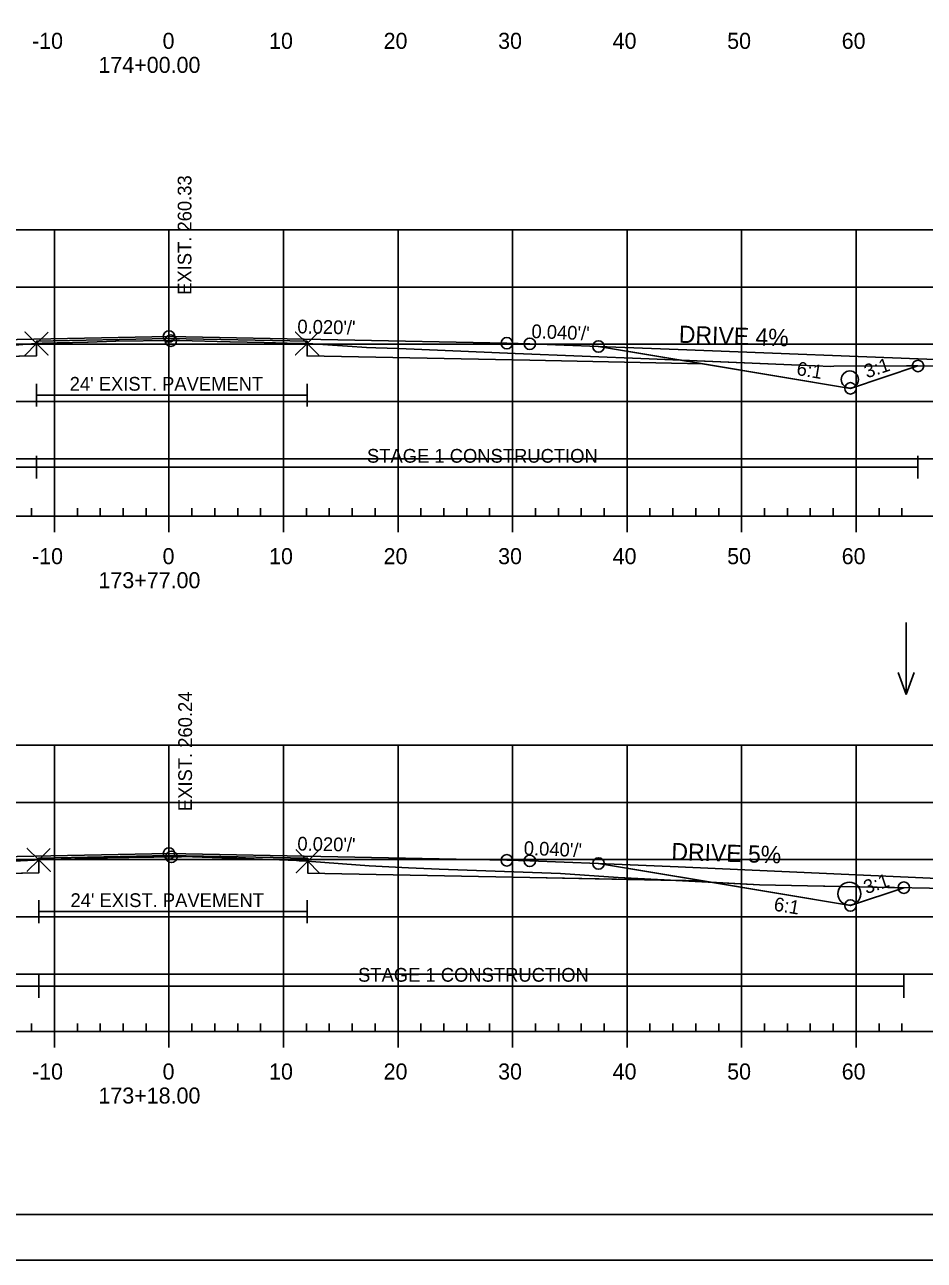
# Model space of a CAD drawing. Extents: x 1365647 to 1367999, y 387113 to 400173.
# Drawn here: x 1365881.5 to 1365960, y 387372.7 to 387480.6 of the extents above; entities that cross this region are included whole.
import ezdxf

# ---------------------------------------------------------------- set-up
doc = ezdxf.new("R2010")
doc.units = 0
for name, color, linetype in [('R_Alt Surface', 7, 'Continuous'), ('R_Axis', 7, 'Continuous'), ('R_Axis Annot', 7, 'Continuous'), ('R_Border', 7, 'Continuous'), ('R_Contours', 7, 'Continuous'), ('R_Drive', 7, 'Continuous'), ('R_Exist Surface', 7, 'Continuous'), ('R_Fin Surface', 7, 'Continuous'), ('R_Fin Surface Annot', 7, 'Continuous'), ('R_Grid', 7, 'Continuous'), ('R_No Plot', 7, 'Continuous'), ('R_Proposed Const Limits', 7, 'Continuous'), ('R_Water', 7, 'Continuous'), ('R_Water Annot', 7, 'Continuous'), ('R_Xsect Elev', 7, 'Continuous')]:
    doc.layers.add(name, color=color, linetype=linetype)

msp = doc.modelspace()

# ---------------------------------------------------------------- linework, layer by layer
at = {"layer": 'R_Alt Surface'}
for points in [[(1365847.47, 387451.01), (1365862.59, 387451.32), (1365882.53, 387451.72), (1365882.53, 387453), (1365894.09, 387453.23), (1365906.15, 387452.99), (1365906.15, 387451.71), (1365925.59, 387451.32), (1365940.72, 387451.01)], [(1365847.47, 387405.86), (1365862.59, 387406.16), (1365882.72, 387406.56), (1365882.72, 387407.85), (1365894.09, 387408.08), (1365906.2, 387407.84), (1365906.2, 387406.55), (1365925.59, 387406.16), (1365940.72, 387405.86)]]:
    msp.add_lwpolyline(points, dxfattribs=at)
at = {"layer": 'R_Axis'}
for p, q in [((1365749.09, 387437.72), (1366039.09, 387437.72)), ((1365882.09, 387437.72), (1365882.09, 387438.42)), ((1365884.09, 387436.32), (1365884.09, 387437.72)), ((1365886.09, 387437.72), (1365886.09, 387438.42)), ((1365888.09, 387437.72), (1365888.09, 387438.42)), ((1365890.09, 387437.72), (1365890.09, 387438.42)), ((1365892.09, 387437.72), (1365892.09, 387438.42)), ((1365894.09, 387436.32), (1365894.09, 387437.72)), ((1365896.09, 387437.72), (1365896.09, 387438.42)), ((1365898.09, 387437.72), (1365898.09, 387438.42)), ((1365900.09, 387437.72), (1365900.09, 387438.42)), ((1365902.09, 387437.72), (1365902.09, 387438.42)), ((1365904.09, 387436.32), (1365904.09, 387437.72)), ((1365906.09, 387437.72), (1365906.09, 387438.42)), ((1365908.09, 387437.72), (1365908.09, 387438.42)), ((1365910.09, 387437.72), (1365910.09, 387438.42)), ((1365912.09, 387437.72), (1365912.09, 387438.42)), ((1365914.09, 387436.32), (1365914.09, 387437.72)), ((1365916.09, 387437.72), (1365916.09, 387438.42)), ((1365918.09, 387437.72), (1365918.09, 387438.42)), ((1365920.09, 387437.72), (1365920.09, 387438.42)), ((1365922.09, 387437.72), (1365922.09, 387438.42)), ((1365924.09, 387436.32), (1365924.09, 387437.72)), ((1365926.09, 387437.72), (1365926.09, 387438.42)), ((1365928.09, 387437.72), (1365928.09, 387438.42)), ((1365930.09, 387437.72), (1365930.09, 387438.42)), ((1365932.09, 387437.72), (1365932.09, 387438.42)), ((1365934.09, 387436.32), (1365934.09, 387437.72)), ((1365936.09, 387437.72), (1365936.09, 387438.42)), ((1365938.09, 387437.72), (1365938.09, 387438.42)), ((1365940.09, 387437.72), (1365940.09, 387438.42)), ((1365942.09, 387437.72), (1365942.09, 387438.42)), ((1365944.09, 387436.32), (1365944.09, 387437.72)), ((1365946.09, 387437.72), (1365946.09, 387438.42)), ((1365948.09, 387437.72), (1365948.09, 387438.42)), ((1365950.09, 387437.72), (1365950.09, 387438.42)), ((1365952.09, 387437.72), (1365952.09, 387438.42)), ((1365954.09, 387436.32), (1365954.09, 387437.72)), ((1365956.09, 387437.72), (1365956.09, 387438.42)), ((1365958.09, 387437.72), (1365958.09, 387438.42)), ((1365882.09, 387392.72), (1365882.09, 387393.42)), ((1365886.09, 387392.72), (1365886.09, 387393.42)), ((1365888.09, 387392.72), (1365888.09, 387393.42)), ((1365890.09, 387392.72), (1365890.09, 387393.42)), ((1365892.09, 387392.72), (1365892.09, 387393.42)), ((1365896.09, 387392.72), (1365896.09, 387393.42)), ((1365898.09, 387392.72), (1365898.09, 387393.42)), ((1365900.09, 387392.72), (1365900.09, 387393.42)), ((1365902.09, 387392.72), (1365902.09, 387393.42)), ((1365906.09, 387392.72), (1365906.09, 387393.42)), ((1365908.09, 387392.72), (1365908.09, 387393.42)), ((1365910.09, 387392.72), (1365910.09, 387393.42)), ((1365912.09, 387392.72), (1365912.09, 387393.42)), ((1365916.09, 387392.72), (1365916.09, 387393.42)), ((1365918.09, 387392.72), (1365918.09, 387393.42)), ((1365920.09, 387392.72), (1365920.09, 387393.42)), ((1365922.09, 387392.72), (1365922.09, 387393.42)), ((1365926.09, 387392.72), (1365926.09, 387393.42)), ((1365928.09, 387392.72), (1365928.09, 387393.42)), ((1365930.09, 387392.72), (1365930.09, 387393.42)), ((1365932.09, 387392.72), (1365932.09, 387393.42)), ((1365936.09, 387392.72), (1365936.09, 387393.42)), ((1365938.09, 387392.72), (1365938.09, 387393.42)), ((1365940.09, 387392.72), (1365940.09, 387393.42)), ((1365942.09, 387392.72), (1365942.09, 387393.42)), ((1365946.09, 387392.72), (1365946.09, 387393.42)), ((1365948.09, 387392.72), (1365948.09, 387393.42)), ((1365950.09, 387392.72), (1365950.09, 387393.42)), ((1365952.09, 387392.72), (1365952.09, 387393.42)), ((1365956.09, 387392.72), (1365956.09, 387393.42)), ((1365958.09, 387392.72), (1365958.09, 387393.42)), ((1365749.09, 387392.72), (1366039.09, 387392.72)), ((1365884.09, 387391.32), (1365884.09, 387392.72)), ((1365894.09, 387391.32), (1365894.09, 387392.72)), ((1365904.09, 387391.32), (1365904.09, 387392.72)), ((1365914.09, 387391.32), (1365914.09, 387392.72)), ((1365924.09, 387391.32), (1365924.09, 387392.72)), ((1365934.09, 387391.32), (1365934.09, 387392.72)), ((1365944.09, 387391.32), (1365944.09, 387392.72)), ((1365954.09, 387391.32), (1365954.09, 387392.72))]:
    msp.add_line(p, q, dxfattribs=at)
at = {"layer": 'R_Border'}
msp.add_line((1366052.27, 387376.72), (1365736.09, 387376.72), dxfattribs=at)
at = {"layer": 'R_Contours'}
for p, q in [((1365906.15, 387452.79), (1365906.15, 387451.71)), ((1365940.72, 387451.01), (1365938.83, 387451.33)), ((1365938.83, 387451.33), (1365940.72, 387451.01)), ((1365906.2, 387407.58), (1365906.2, 387406.55)), ((1365941.36, 387405.75), (1365953.59, 387403.71)), ((1365953.59, 387403.71), (1365958.26, 387405.27))]:
    msp.add_line(p, q, dxfattribs=at)
for points in [[(1365872.13, 387451.51), (1365873.96, 387452.06), (1365876.25, 387452.28), (1365877.22, 387452.39), (1365878.77, 387452.49), (1365882.44, 387452.78), (1365882.53, 387452.78), (1365882.53, 387451.72)], [(1365882.53, 387452.78), (1365883.01, 387452.81), (1365883.01, 387452.81), (1365886.98, 387452.92), (1365887.03, 387452.92), (1365889.41, 387452.98), (1365889.44, 387452.98), (1365894.24, 387453.04), (1365894.25, 387453.04), (1365895.01, 387453.05), (1365895.02, 387453.05), (1365899.39, 387452.94), (1365899.41, 387452.94), (1365899.43, 387452.94), (1365902.41, 387452.88), (1365905.4, 387452.79), (1365905.41, 387452.78), (1365906.14, 387452.79), (1365906.15, 387452.79), (1365906.15, 387452.99), (1365894.09, 387453.23), (1365882.53, 387453)], [(1365906.15, 387452.79), (1365906.2, 387452.78), (1365909.67, 387452.56), (1365911.34, 387452.44), (1365912.15, 387452.41), (1365914.14, 387452.36), (1365924.33, 387451.91), (1365936.03, 387451.45), (1365949.14, 387450.89), (1365951.89, 387450.79), (1365952.13, 387450.8), (1365958.49, 387450.84), (1365959.49, 387450.83), (1365953.59, 387448.87), (1365940.72, 387451.01), (1365925.59, 387451.32), (1365906.15, 387451.71)], [(1365872.04, 387406.35), (1365874.05, 387407.01), (1365875.12, 387407.16), (1365877.33, 387407.4), (1365879.94, 387407.56), (1365882.36, 387407.68), (1365882.72, 387407.7), (1365882.72, 387406.56)], [(1365882.72, 387407.7), (1365882.77, 387407.7), (1365883.46, 387407.74), (1365885.87, 387407.78), (1365886.09, 387407.78), (1365888.5, 387407.88), (1365888.73, 387407.88), (1365892.44, 387407.93), (1365892.78, 387407.93), (1365894.3, 387407.96), (1365895.19, 387407.97), (1365895.29, 387407.98), (1365899.55, 387407.85), (1365900.04, 387407.84), (1365905.23, 387407.63), (1365905.45, 387407.62), (1365905.52, 387407.62), (1365906.2, 387407.58), (1365906.2, 387407.84), (1365894.09, 387408.08), (1365882.72, 387407.85)], [(1365906.2, 387407.58), (1365906.53, 387407.56), (1365911.58, 387407.18), (1365915.01, 387406.99), (1365917.68, 387406.9), (1365928.27, 387406.51), (1365933.3, 387406.17), (1365938.47, 387405.9), (1365925.59, 387406.16), (1365906.2, 387406.55)], [(1365938.47, 387405.9), (1365941.36, 387405.75), (1365940.72, 387405.86)], [(1365941.36, 387405.75), (1365945.64, 387405.52), (1365949.83, 387405.42), (1365958.26, 387405.27), (1365953.59, 387403.71)]]:
    msp.add_lwpolyline(points, close=True, dxfattribs=at)
for points in [[(1365938.83, 387451.33), (1365936.03, 387451.45), (1365924.33, 387451.91), (1365914.14, 387452.36), (1365912.15, 387452.41), (1365911.34, 387452.44), (1365909.67, 387452.56), (1365906.2, 387452.78), (1365906.15, 387452.79)], [(1365906.15, 387451.71), (1365925.59, 387451.32), (1365940.72, 387451.01)], [(1365959.49, 387450.83), (1365958.49, 387450.84), (1365952.13, 387450.8), (1365951.89, 387450.79), (1365949.14, 387450.89), (1365938.83, 387451.33)], [(1365940.72, 387451.01), (1365953.59, 387448.87), (1365959.49, 387450.83)], [(1365938.47, 387405.9), (1365933.3, 387406.17), (1365928.27, 387406.51), (1365917.68, 387406.9), (1365915.01, 387406.99), (1365911.58, 387407.18), (1365906.53, 387407.56), (1365906.2, 387407.58)], [(1365906.2, 387406.55), (1365925.59, 387406.16), (1365938.47, 387405.9)], [(1365958.26, 387405.27), (1365949.83, 387405.42), (1365945.64, 387405.52), (1365941.36, 387405.75)]]:
    msp.add_lwpolyline(points, dxfattribs=at)
at = {"layer": 'R_Drive'}
for p, q in [((1365931.57, 387452.54), (1365938.56, 387452.26)), ((1365938.56, 387452.26), (1365979.09, 387450.71)), ((1365931.57, 387407.38), (1365938.56, 387407.1)), ((1365938.56, 387407.1), (1365979.09, 387405.26))]:
    msp.add_line(p, q, dxfattribs=at)
at = {"layer": 'R_Exist Surface'}
for points in [[(1365878.77, 387452.49), (1365882.44, 387452.78), (1365882.53, 387452.78), (1365883.01, 387452.81), (1365883.01, 387452.81), (1365886.98, 387452.92), (1365887.03, 387452.92), (1365889.41, 387452.98), (1365889.44, 387452.98), (1365894.24, 387453.04), (1365894.25, 387453.04), (1365895.01, 387453.05), (1365895.02, 387453.05), (1365899.39, 387452.94), (1365899.41, 387452.94), (1365899.43, 387452.94), (1365902.41, 387452.88), (1365905.4, 387452.79), (1365905.41, 387452.78), (1365906.14, 387452.79), (1365906.15, 387452.79), (1365906.2, 387452.78), (1365909.67, 387452.56), (1365911.34, 387452.44), (1365912.15, 387452.41), (1365914.14, 387452.36), (1365924.33, 387451.91), (1365936.03, 387451.45), (1365949.14, 387450.89), (1365951.89, 387450.79), (1365952.13, 387450.8), (1365958.49, 387450.84), (1365967.59, 387450.75)], [(1365879.94, 387407.56), (1365882.36, 387407.68), (1365882.72, 387407.7), (1365882.77, 387407.7), (1365883.46, 387407.74), (1365885.87, 387407.78), (1365886.09, 387407.78), (1365888.5, 387407.88), (1365888.73, 387407.88), (1365892.44, 387407.93), (1365892.78, 387407.93), (1365894.3, 387407.96), (1365895.19, 387407.97), (1365895.29, 387407.98), (1365899.55, 387407.85), (1365900.04, 387407.84), (1365905.23, 387407.63), (1365905.45, 387407.62), (1365905.52, 387407.62), (1365906.2, 387407.58), (1365906.53, 387407.56), (1365911.58, 387407.18), (1365915.01, 387406.99), (1365917.68, 387406.9), (1365928.27, 387406.51), (1365933.3, 387406.17), (1365945.64, 387405.52), (1365949.83, 387405.42), (1365962, 387405.2)]]:
    msp.add_lwpolyline(points, dxfattribs=at)
at = {"layer": 'R_Fin Surface'}
for points in [[(1365824.59, 387452.2), (1365834.59, 387448.87), (1365847.47, 387451.01), (1365856.59, 387452.53), (1365862.59, 387452.77), (1365864.59, 387452.81), (1365894.09, 387453.4), (1365923.59, 387452.81), (1365925.59, 387452.77), (1365931.59, 387452.53), (1365940.72, 387451.01), (1365953.59, 387448.87), (1365959.49, 387450.83)], [(1365856.59, 387452.53), (1365862.59, 387452.77), (1365864.59, 387452.81), (1365894.09, 387453.4), (1365923.59, 387452.81), (1365925.59, 387452.77), (1365931.59, 387452.53)], [(1365826.33, 387406.46), (1365834.59, 387403.71), (1365847.47, 387405.86), (1365856.59, 387407.38), (1365862.59, 387407.62), (1365864.59, 387407.66), (1365894.09, 387408.25), (1365923.59, 387407.66), (1365925.59, 387407.62), (1365931.59, 387407.38), (1365940.72, 387405.86), (1365953.59, 387403.71), (1365958.26, 387405.27)], [(1365856.59, 387407.38), (1365862.59, 387407.62), (1365864.59, 387407.66), (1365894.09, 387408.25), (1365923.59, 387407.66), (1365925.59, 387407.62), (1365931.59, 387407.38)]]:
    msp.add_lwpolyline(points, dxfattribs=at)
at = {"layer": 'R_Grid'}
for p, q in [((1365749.09, 387462.72), (1366039.09, 387462.72)), ((1365884.09, 387437.72), (1365884.09, 387462.72)), ((1365894.09, 387437.72), (1365894.09, 387462.72)), ((1365904.09, 387437.72), (1365904.09, 387462.72)), ((1365914.09, 387437.72), (1365914.09, 387462.72)), ((1365924.09, 387437.72), (1365924.09, 387462.72)), ((1365934.09, 387437.72), (1365934.09, 387462.72)), ((1365944.09, 387437.72), (1365944.09, 387462.72)), ((1365954.09, 387437.72), (1365954.09, 387462.72)), ((1365749.09, 387457.72), (1366039.09, 387457.72)), ((1365749.09, 387452.72), (1366039.09, 387452.72)), ((1365749.09, 387447.72), (1366039.09, 387447.72)), ((1365749.09, 387442.72), (1366039.09, 387442.72)), ((1365749.09, 387437.72), (1366039.09, 387437.72)), ((1365749.09, 387417.72), (1366039.09, 387417.72)), ((1365884.09, 387392.72), (1365884.09, 387417.72)), ((1365894.09, 387392.72), (1365894.09, 387417.72)), ((1365904.09, 387392.72), (1365904.09, 387417.72)), ((1365914.09, 387392.72), (1365914.09, 387417.72)), ((1365924.09, 387392.72), (1365924.09, 387417.72)), ((1365934.09, 387392.72), (1365934.09, 387417.72)), ((1365944.09, 387392.72), (1365944.09, 387417.72)), ((1365954.09, 387392.72), (1365954.09, 387417.72)), ((1365749.09, 387412.72), (1366039.09, 387412.72)), ((1365749.09, 387407.72), (1366039.09, 387407.72)), ((1365749.09, 387402.72), (1366039.09, 387402.72)), ((1365749.09, 387397.72), (1366039.09, 387397.72)), ((1365749.09, 387392.72), (1366039.09, 387392.72))]:
    msp.add_line(p, q, dxfattribs=at)
at = {"layer": 'R_No Plot'}
msp.add_line((1365723.69, 387372.74), (1366057.03, 387372.74), dxfattribs=at)
msp.add_lwpolyline([(1365723.69, 387586.07), (1366057.03, 387586.07), (1366057.03, 387372.73), (1365723.69, 387372.73)], close=True, dxfattribs=at)
for points in [[(1365882.53, 387452.78), (1365881.53, 387453.78), (1365882.53, 387452.78), (1365881.53, 387451.78), (1365882.53, 387452.78), (1365883.53, 387451.78), (1365882.53, 387452.78), (1365883.53, 387453.78)], [(1365906.15, 387452.79), (1365905.15, 387453.79), (1365906.15, 387452.79), (1365905.15, 387451.79), (1365906.15, 387452.79), (1365907.15, 387451.79), (1365906.15, 387452.79), (1365907.15, 387453.79)], [(1365882.72, 387407.7), (1365881.72, 387408.7), (1365882.72, 387407.7), (1365881.72, 387406.7), (1365882.72, 387407.7), (1365883.72, 387406.7), (1365882.72, 387407.7), (1365883.72, 387408.7)], [(1365906.2, 387407.58), (1365905.2, 387408.58), (1365906.2, 387407.58), (1365905.2, 387406.58), (1365906.2, 387407.58), (1365907.2, 387406.58), (1365906.2, 387407.58), (1365907.2, 387408.58)]]:
    msp.add_lwpolyline(points, dxfattribs=at)
for centre in [(1365894.09, 387453.4), (1365894.09, 387453.4), (1365894.09, 387453.4), (1365894.09, 387453.4), (1365894.09, 387453.4), (1365894.25, 387453.04), (1365923.59, 387452.81), (1365923.59, 387452.81), (1365923.59, 387452.81), (1365923.59, 387452.81), (1365923.59, 387452.81), (1365925.59, 387452.77), (1365925.59, 387452.77), (1365925.59, 387452.77), (1365925.59, 387452.77), (1365925.59, 387452.77), (1365931.59, 387452.53), (1365931.59, 387452.53), (1365931.59, 387452.53), (1365931.59, 387452.53), (1365931.59, 387452.53), (1365959.49, 387450.83), (1365959.49, 387450.83), (1365953.59, 387448.87), (1365953.59, 387448.87), (1365953.59, 387448.87), (1365953.59, 387448.87), (1365953.59, 387448.87), (1365894.09, 387408.25), (1365894.09, 387408.25), (1365894.09, 387408.25), (1365894.09, 387408.25), (1365894.09, 387408.25), (1365894.3, 387407.96), (1365923.59, 387407.66), (1365923.59, 387407.66), (1365923.59, 387407.66), (1365923.59, 387407.66), (1365923.59, 387407.66), (1365925.59, 387407.62), (1365925.59, 387407.62), (1365925.59, 387407.62), (1365925.59, 387407.62), (1365925.59, 387407.62), (1365931.59, 387407.38), (1365931.59, 387407.38), (1365931.59, 387407.38), (1365931.59, 387407.38), (1365931.59, 387407.38), (1365958.26, 387405.27), (1365958.26, 387405.27), (1365953.59, 387403.71), (1365953.59, 387403.71), (1365953.59, 387403.71), (1365953.59, 387403.71), (1365953.59, 387403.71)]:
    msp.add_circle(centre, 0.5, dxfattribs=at)
at = {"layer": 'R_Proposed Const Limits'}
for points in [[(1365931.59, 387452.53), (1365953.59, 387448.87), (1365959.49, 387450.83)], [(1365931.59, 387407.38), (1365953.59, 387403.71), (1365958.26, 387405.27)]]:
    msp.add_lwpolyline(points, dxfattribs=at)
at = {"layer": 'R_Water'}
for p, q in [((1365882.53, 387447.28), (1365882.53, 387449.28)), ((1365906.15, 387447.28), (1365906.15, 387449.28)), ((1365882.53, 387448.28), (1365906.15, 387448.28)), ((1365882.53, 387440.99), (1365882.53, 387442.99)), ((1365959.49, 387440.99), (1365959.49, 387442.99)), ((1365824.59, 387441.99), (1365882.53, 387441.99)), ((1365882.53, 387441.99), (1365959.49, 387441.99)), ((1365882.72, 387402.18), (1365882.72, 387404.18)), ((1365906.15, 387402.18), (1365906.15, 387404.18)), ((1365882.72, 387403.18), (1365906.15, 387403.18)), ((1365882.72, 387395.66), (1365882.72, 387397.66)), ((1365958.26, 387395.66), (1365958.26, 387397.66)), ((1365826.33, 387396.66), (1365882.72, 387396.66)), ((1365882.72, 387396.66), (1365958.26, 387396.66))]:
    msp.add_line(p, q, dxfattribs=at)
for centre, radius in [((1365953.54, 387449.64), 0.75), ((1365953.5, 387404.74), 1)]:
    msp.add_circle(centre, radius, dxfattribs=at)
at = {"layer": 'R_Water Annot'}
for p, q in [((1365958.45, 387428.43), (1365958.45, 387422.15)), ((1365958.45, 387422.15), (1365957.75, 387424.07)), ((1365958.45, 387422.15), (1365959.15, 387424.07))]:
    msp.add_line(p, q, dxfattribs=at)

# ---------------------------------------------------------------- texts
at = {"layer": 'R_Axis Annot'}
for s, p in [('-10', (1365882.13, 387478.52)), ('0', (1365893.53, 387478.52)), ('10', (1365902.83, 387478.52)), ('20', (1365912.83, 387478.52)), ('30', (1365922.83, 387478.52)), ('40', (1365932.83, 387478.52)), ('50', (1365942.83, 387478.52)), ('60', (1365952.83, 387478.52)), ('174+00.00', (1365887.93, 387476.42)), ('-10', (1365882.13, 387433.52)), ('0', (1365893.53, 387433.52)), ('10', (1365902.83, 387433.52)), ('20', (1365912.83, 387433.52)), ('30', (1365922.83, 387433.52)), ('40', (1365932.83, 387433.52)), ('50', (1365942.83, 387433.52)), ('60', (1365952.83, 387433.52)), ('173+77.00', (1365887.93, 387431.42)), ('-10', (1365882.13, 387388.52)), ('0', (1365893.53, 387388.52)), ('10', (1365902.83, 387388.52)), ('20', (1365912.83, 387388.52)), ('30', (1365922.83, 387388.52)), ('40', (1365932.83, 387388.52)), ('50', (1365942.83, 387388.52)), ('60', (1365952.83, 387388.52)), ('173+18.00', (1365887.93, 387386.42))]:
    msp.add_text(s, height=1.4, dxfattribs=at).set_placement(p)
at = {"layer": 'R_Drive'}
for s, rotation, p in [('DRIVE 4%', 358.0384, (1365938.59, 387452.86)), ('DRIVE 5%', 358.1812, (1365937.94, 387407.69))]:
    msp.add_text(s, height=1.5, rotation=rotation, dxfattribs=at).set_placement(p)
at = {"layer": 'R_Fin Surface Annot'}
for s, rotation, p in [("0.020'/'", 358.8542, (1365905.29, 387453.68)), ("0.020'/'", 358.8542, (1365905.29, 387453.68)), ("0.040'/'", 357.7095, (1365925.72, 387453.27)), ('6:1', 350.5377, (1365948.83, 387450.05)), ('3:1', 18.4349, (1365955.03, 387449.74)), ("0.020'/'", 358.8542, (1365905.29, 387408.52)), ("0.020'/'", 358.8542, (1365905.29, 387408.52)), ("0.040'/'", 357.7094, (1365925.05, 387408.14)), ("0.040'/'", 357.7095, (1365925.05, 387408.14)), ('3:1', 18.4349, (1365954.98, 387404.7)), ('3:1', 18.4323, (1365954.98, 387404.7)), ('6:1', 350.5377, (1365946.84, 387403.28))]:
    msp.add_text(s, height=1.2, rotation=rotation, dxfattribs=at).set_placement(p)
at = {"layer": 'R_Water'}
for s, p in [("24' EXIST. PAVEMENT", (1365885.42, 387448.67)), ('STAGE 1 CONSTRUCTION', (1365911.38, 387442.38)), ("24' EXIST. PAVEMENT", (1365885.49, 387403.58)), ('STAGE 1 CONSTRUCTION', (1365910.6, 387397.06))]:
    msp.add_text(s, height=1.2, dxfattribs=at).set_placement(p)
at = {"layer": 'R_Xsect Elev'}
for s, p in [('EXIST. 260.33', (1365896.05, 387457.04)), ('EXIST. 260.24', (1365896.1, 387411.96))]:
    msp.add_text(s, height=1.2, rotation=90, dxfattribs=at).set_placement(p)

doc.saveas('drawing.dxf')
